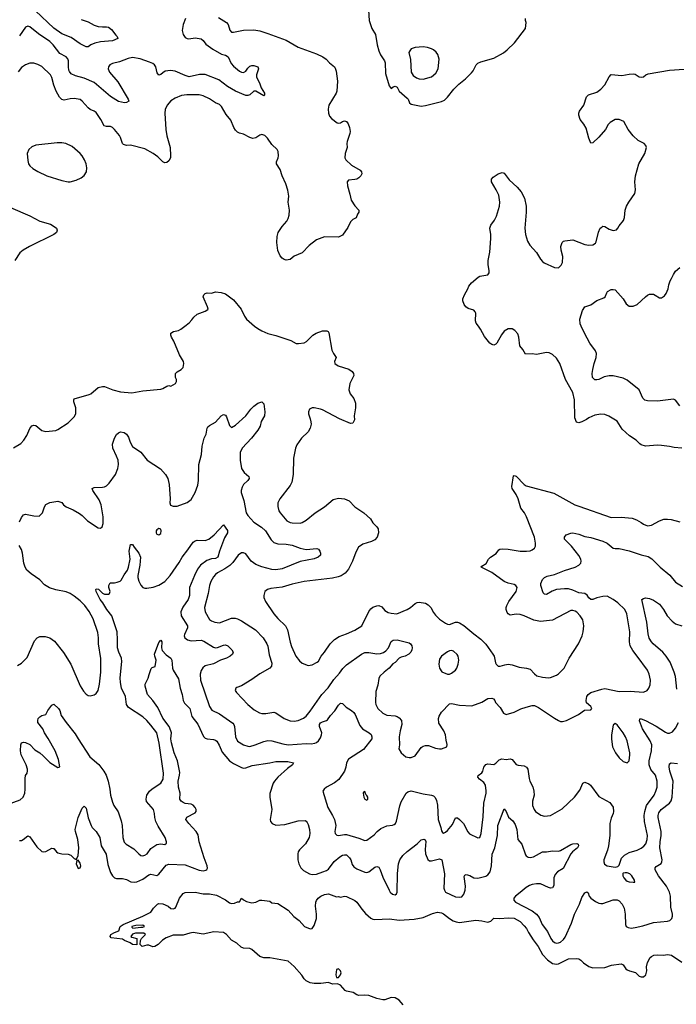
# Model space of a CAD drawing. Header units: inches. Extents: x 1771504 to 1971212, y 471788 to 643615.
# Tile 313 of 587: x 1851791 to 1858296, y 553278 to 563038. Entities that reach past the tile are written whole.
import ezdxf

# ---------------------------------------------------------------- set-up
doc = ezdxf.new("R2010")
doc.units = ezdxf.units.IN
doc.header["$MEASUREMENT"] = 0
doc.layers.add('B8555', color=7, linetype='Continuous')
doc.layers.add('B8556', color=7, linetype='Continuous')

msp = doc.modelspace()

# ---------------------------------------------------------------- linework, layer by layer
at = {"layer": 'B8555', "color": 5}
for points, elevation in [([(1851730, 558793.4), (1851803, 558837), (1851831.3, 558868.7), (1851863.3, 558916.7), (1851890, 558986), (1851910, 559010.8), (1851930, 559018.8), (1851950, 559014.8), (1852010, 558967.3), (1852050, 558957.3), (1852082, 558958), (1852150, 558966), (1852170, 558974.8), (1852270, 559042.8), (1852334.2, 559105.8), (1852346.6, 559133.4), (1852347.3, 559190), (1852327.3, 559250), (1852326, 559270), (1852330, 559278), (1852478, 559322), (1852494.5, 559330), (1852570, 559391.8), (1852610, 559402), (1852630, 559400.3), (1852714.8, 559370), (1852790, 559350.3), (1852901.2, 559338.8), (1853010, 559360.4), (1853190, 559375.5), (1853210, 559380.5), (1853250, 559404), (1853270, 559410.7), (1853290, 559406.8), (1853335.3, 559430), (1853344, 559450), (1853345.2, 559470), (1853336, 559490), (1853336, 559530), (1853351.7, 559548.3), (1853389.5, 559570.5), (1853409, 559590), (1853417.2, 559630), (1853412.7, 559650), (1853375.1, 559715.1), (1853319.5, 559850), (1853296, 559890), (1853289.2, 559910), (1853289, 559930), (1853314.2, 559945.8), (1853363.3, 559956.7), (1853389, 559970), (1853427, 560000)], 480), ([(1854118.9, 560000), (1854150, 559976.3), (1854190, 559953), (1854248.4, 559928.4), (1854330, 559908.2), (1854478.3, 559858.3), (1854530, 559828.4), (1854553.4, 559826.6), (1854610, 559834.4), (1854631.1, 559848.9), (1854696.2, 559910), (1854729.5, 559930), (1854790, 559952.9), (1854834.7, 559954.7), (1854846.4, 559946.4), (1854852.8, 559932.8), (1854883.4, 559763.4), (1854899.3, 559730), (1854926.8, 559690), (1854910.7, 559650), (1854913.4, 559630), (1854946.5, 559606.5), (1855052.6, 559572.6), (1855084.9, 559550), (1855099.1, 559530), (1855102, 559510), (1855060.4, 559430), (1855050.4, 559370), (1855065.5, 559330), (1855101.6, 559281.6), (1855116.4, 559236.4), (1855117.3, 559190), (1855105.7, 559110), (1855108.2, 559070), (1855099.3, 559050), (1855090, 559039.5), (1855070, 559036.2), (1854959.8, 559079.8), (1854790, 559169.3), (1854770, 559176), (1854710, 559189), (1854690, 559189), (1854663.5, 559176.5), (1854651, 559150), (1854651, 559130), (1854670, 559082), (1854676.3, 559050), (1854678, 559030), (1854670.5, 558990), (1854648.4, 558951.6), (1854582.8, 558890), (1854535.9, 558824.1), (1854524, 558790), (1854504.9, 558690), (1854499.3, 558530), (1854486.2, 558453.8), (1854470, 558419), (1854367.3, 558290), (1854347.7, 558250), (1854347.9, 558212.1), (1854359.3, 558170), (1854370.4, 558150), (1854439.1, 558070), (1854470, 558054.4), (1854490, 558050.4), (1854570, 558048.5), (1854590, 558053), (1854630, 558075.5), (1854719.3, 558150), (1854810, 558210.5), (1854897.5, 558282.5), (1854950, 558296.5), (1855010, 558289.1), (1855056.4, 558270), (1855110.4, 558210), (1855199.5, 558150), (1855268.2, 558090), (1855290.5, 558050), (1855330, 558010.5), (1855343.7, 557990), (1855345.7, 557950), (1855332.3, 557907.7), (1855310, 557882.4), (1855275.8, 557864.2), (1855190, 557840.5), (1855149.2, 557810.8), (1855120.7, 557760.7), (1855087.2, 557670), (1855049.2, 557590.8), (1855016.4, 557550), (1854975.1, 557524.9), (1854946.1, 557513.9), (1854890, 557502.7), (1854610, 557467.4), (1854490, 557440.9), (1854390, 557412), (1854280.3, 557399.7), (1854244.7, 557390), (1854221, 557370), (1854210.7, 557330), (1854210.7, 557310), (1854224.9, 557270), (1854309.3, 557149.3), (1854350, 557101.3), (1854424.9, 557030), (1854442.8, 556990), (1854469.2, 556869.2), (1854483.8, 556823.8), (1854528.5, 556730), (1854562, 556682), (1854590, 556658), (1854650, 556636.3), (1854690, 556642), (1854737.2, 556670), (1854750, 556680.7), (1854776.9, 556730), (1854811.6, 556768.4), (1854867.4, 556852.6), (1854910, 556894.9), (1854957.6, 556922.4), (1855030, 556948.9), (1855110, 556985.7), (1855181.6, 557030), (1855249.7, 557170), (1855270, 557197), (1855290, 557214.3), (1855330, 557229), (1855350.2, 557230.2), (1855377.6, 557217.6), (1855410, 557183), (1855442.3, 557162.3), (1855470, 557154.4), (1855526, 557150), (1855629.3, 557190), (1855662, 557210), (1855710, 557250.4), (1855730, 557261.3), (1855750, 557264.9), (1855810, 557254), (1855838.2, 557238.2), (1855866, 557210), (1855890, 557162.8), (1855910, 557136.3), (1855950, 557095.5), (1856010, 557057.3), (1856030, 557046.8), (1856050, 557042.8), (1856110, 557064.9), (1856130, 557064.9), (1856150, 557058), (1856190, 557032.4), (1856289.1, 556949.1), (1856358.8, 556898.8), (1856410, 556846.4), (1856479.5, 556750), (1856490.3, 556730), (1856503.8, 556663.8), (1856510.6, 556650), (1856530, 556630.6), (1856550, 556628.2), (1856596.6, 556643.4), (1856631.9, 556648.1), (1856670, 556642.4), (1856738.3, 556618.3), (1856811.3, 556610), (1856850, 556598.4), (1856892.3, 556552.3), (1856914.7, 556534.7), (1856970, 556520.3), (1857030, 556513.4), (1857050, 556515.8), (1857110, 556540.5), (1857130, 556553.4), (1857184.5, 556610), (1857235.6, 556710), (1857327, 556850), (1857363.7, 556930), (1857374.5, 556970), (1857380.7, 557030), (1857370, 557088.7), (1857343.7, 557130), (1857310, 557166.6), (1857295.6, 557175.6), (1857270, 557182.9), (1857250, 557181.6), (1857070, 557085.4), (1856950, 557073.3), (1856884, 557084), (1856790, 557127.4), (1856750, 557140.4), (1856710, 557143.5), (1856650, 557135.6), (1856630, 557147), (1856621.3, 557161.3), (1856611.2, 557190), (1856611.1, 557210), (1856616.9, 557230), (1856638.3, 557270), (1856709.6, 557370), (1856720.7, 557410), (1856706.6, 557430), (1856690, 557438.9), (1856630, 557450.9), (1856590, 557467.7), (1856470, 557558.3), (1856362, 557610), (1856370, 557620.7), (1856412.1, 557647.9), (1856435.6, 557690), (1856456.9, 557710), (1856512.1, 557747.9), (1856538, 557782), (1856549.6, 557790.4), (1856570, 557794), (1856630, 557790.3), (1856749.7, 557770.3), (1856811.3, 557768.7), (1856847.2, 557772.8), (1856870, 557782.8), (1856890, 557801), (1856900.1, 557819.9), (1856902.9, 557850), (1856891, 557910), (1856812.5, 558110), (1856791.8, 558150), (1856755.9, 558195.9), (1856729, 558290), (1856709.8, 558330), (1856671.9, 558390), (1856667.4, 558410), (1856685.1, 558514.9), (1856690, 558519.1), (1856710, 558514), (1856788.4, 558430), (1856810, 558416.5), (1857084.4, 558344.4), (1857290, 558230.3), (1857330, 558215.3), (1857650, 558102.6), (1857750, 558105.3), (1857857.6, 558097.6), (1857900.9, 558080.9), (1857950, 558054), (1857970, 558037.3), (1858010, 558022), (1858050, 558027.7), (1858129.6, 558070.4), (1858173.8, 558086.2), (1858210, 558088.2), (1858244.1, 558084.1), (1858330, 558059.1)], 480), ([(1858350, 558791.6), (1858275.8, 558795.8), (1858230, 558807.3), (1858150, 558818), (1858110, 558820.9), (1857990.5, 558809.5), (1857950, 558823.7), (1857933.8, 558833.8), (1857897.2, 558870), (1857833.8, 558913.8), (1857759.1, 558979.1), (1857710, 559057), (1857627.5, 559107.5), (1857590, 559123.7), (1857550, 559127.3), (1857490, 559117.6), (1857430, 559091.6), (1857406.3, 559073.7), (1857361, 559050), (1857330, 559040.5), (1857307, 559047), (1857289.7, 559090), (1857288.3, 559270), (1857270, 559344), (1857197.6, 559470), (1857143.7, 559630), (1857110, 559681.2), (1857070, 559719.3), (1857035.3, 559735.3), (1857010, 559738.4), (1856910, 559720.5), (1856870, 559725.7), (1856802.7, 559722.7), (1856774.5, 559770), (1856745.6, 559805.6), (1856737, 559890), (1856725.4, 559925.4), (1856697.7, 559957.7), (1856670, 559973.3), (1856630, 559972.8), (1856590, 559949.6), (1856564.8, 559915.2), (1856519.5, 559830), (1856510, 559820.5), (1856490, 559812.6), (1856470, 559818), (1856450, 559831.1), (1856397, 559897), (1856356.9, 559970), (1856335.8, 560000)], 480), ([(1858330, 559211.8), (1858290, 559267.8), (1858270, 559274.7), (1858110, 559255), (1858010, 559259.7), (1857985.9, 559265.9), (1857965.9, 559285.9), (1857927.6, 559370), (1857810, 559465.1), (1857770, 559483.5), (1857670, 559506.2), (1857630, 559507), (1857582.2, 559497.8), (1857530, 559471.8), (1857510, 559467), (1857489.6, 559469.6), (1857467.8, 559490), (1857464, 559530), (1857469.7, 559569.7), (1857482.4, 559630), (1857502.4, 559690), (1857504.5, 559730), (1857495.4, 559755.4), (1857439.8, 559830), (1857386, 559930), (1857354.7, 560000)], 460), ([(1851790, 558059.1), (1851810, 558102.8), (1851830, 558130.6), (1851850, 558138), (1851930, 558119.3), (1851983.1, 558116.9), (1852015.3, 558150), (1852036, 558210), (1852050, 558230.8), (1852090, 558251), (1852170, 558266), (1852210, 558252), (1852224.7, 558230), (1852250.8, 558210), (1852319.3, 558179.3), (1852383.5, 558143.5), (1852410, 558123.1), (1852461.7, 558070), (1852570, 557999.6), (1852590, 557997.4), (1852609.6, 558010), (1852617.2, 558042.8), (1852617.3, 558110), (1852599.7, 558230), (1852577.7, 558277.7), (1852515.3, 558370), (1852508, 558390), (1852530, 558401), (1852610, 558404), (1852630, 558407.3), (1852650, 558417.3), (1852677.1, 558442.9), (1852739.7, 558530), (1852764.7, 558590), (1852771.1, 558630), (1852765.1, 558670), (1852751.1, 558710), (1852712.6, 558790), (1852709.7, 558830), (1852730, 558890.8), (1852750, 558926.8), (1852770, 558942.8), (1852790, 558951), (1852827.1, 558947.1), (1852850, 558931), (1852870, 558901), (1852884.9, 558850), (1852907.9, 558807.9), (1852990.2, 558750.2), (1853054.9, 558670), (1853186.1, 558586.1), (1853235.3, 558530), (1853257.4, 558490), (1853273.1, 558430), (1853283, 558290), (1853277.3, 558250), (1853284.9, 558224.9), (1853310, 558214.8), (1853350, 558216.3), (1853450, 558250.6), (1853490, 558280.7), (1853529.6, 558350), (1853556.1, 558423.9), (1853563, 558470), (1853567.1, 558630), (1853593.4, 558726.6), (1853597.6, 558810), (1853619.6, 558890), (1853639.7, 558930), (1853648.2, 558990), (1853656.5, 559003.5), (1853670, 559016.9), (1853731.2, 559048.8), (1853787.5, 559112.5), (1853810, 559124.7), (1853830, 559118), (1853841.4, 559101.4), (1853870, 559014), (1853890, 558994), (1853930, 559018), (1854030, 559110.7), (1854081.4, 559178.6), (1854110, 559207.7), (1854150, 559237.3), (1854190, 559251.3), (1854210.4, 559230.4), (1854221.3, 559150), (1854217, 559110), (1854184.8, 559055.2), (1854172.9, 559010), (1854151.8, 558970), (1854086.3, 558890), (1853995.3, 558790), (1853973.7, 558746.3), (1853974, 558670), (1853989, 558590), (1854014, 558550), (1854061.6, 558510), (1854064.4, 558490), (1854052, 558470), (1854010, 558429.6), (1853995.5, 558404.5), (1853985.8, 558370), (1853986.7, 558350), (1854012.1, 558272.1), (1854036.1, 558150), (1854050, 558123.1), (1854110, 558055.6), (1854186.6, 558006.6), (1854226.3, 557970), (1854281.4, 557881.4), (1854310, 557854.3), (1854350, 557841.2), (1854430, 557839.3), (1854490, 557830.2), (1854570, 557798.3), (1854630, 557785.7), (1854735.9, 557795.9), (1854751.3, 557790), (1854764.7, 557770), (1854771.3, 557750), (1854771.3, 557730), (1854746.8, 557710), (1854710, 557693.3), (1854570, 557666.8), (1854390, 557594.8), (1854330, 557583.7), (1854290, 557589), (1854190, 557613.5), (1854130, 557636.5), (1854085.3, 557670), (1854030, 557742), (1854010, 557753.7), (1853990, 557754), (1853957, 557730), (1853902.5, 557657.5), (1853871.8, 557628.2), (1853824, 557596), (1853750, 557555.6), (1853730, 557538.9), (1853710, 557515.6), (1853685.5, 557470), (1853672.6, 557430), (1853658, 557350), (1853622.8, 557210), (1853630, 557167.3), (1853671.2, 557091.2), (1853690, 557077.4), (1853724.2, 557064.2), (1853770, 557058.6), (1853890, 557104.7), (1853925.7, 557105.7), (1853950, 557099.6), (1853990, 557079.5), (1854128.4, 556990), (1854203.7, 556910), (1854240.9, 556850), (1854248.2, 556828.2), (1854261.2, 556741.2), (1854290, 556658), (1854287, 556630), (1854270, 556609.7), (1854170, 556555.1), (1854090, 556496.4), (1853990, 556436.3), (1853943.4, 556416.6), (1853933.4, 556410), (1853926.7, 556390), (1853938, 556370), (1854050, 556250.4), (1854115.3, 556195.3), (1854166.3, 556166.3), (1854190, 556161.3), (1854230, 556162), (1854310, 556174), (1854330, 556166), (1854410, 556110.4), (1854471.5, 556088.5), (1854510, 556085.3), (1854550, 556090.3), (1854604.4, 556115.6), (1854630, 556134.4), (1854670, 556182), (1854784.7, 556350), (1854845.8, 556414.2), (1854904, 556496), (1854960.7, 556559.3), (1854992.8, 556607.2), (1855030, 556642.6), (1855178.7, 556750), (1855210, 556764.5), (1855250, 556766), (1855330, 556751.1), (1855364.7, 556755.3), (1855393.9, 556766.1), (1855418.4, 556781.6), (1855446, 556810), (1855470, 556874.8), (1855490, 556887.7), (1855529.6, 556890.4), (1855650, 556860.7), (1855662.8, 556850), (1855674.8, 556830), (1855678.8, 556810), (1855676.3, 556790), (1855667.7, 556770), (1855647.7, 556750), (1855610.7, 556730), (1855570, 556718.9), (1855550, 556708), (1855510, 556665.4), (1855487.9, 556652.1), (1855451.8, 556610), (1855401.1, 556570), (1855360.3, 556530), (1855350, 556509), (1855338.3, 556441.7), (1855320.9, 556379.1), (1855317, 556270), (1855319.5, 556250), (1855340.3, 556210), (1855390, 556162.8), (1855430, 556145), (1855510, 556138), (1855530, 556131.5), (1855550, 556117.6), (1855572.2, 556090), (1855578.7, 556050), (1855561.1, 555990), (1855550.4, 555930), (1855554.4, 555850), (1855548.4, 555810), (1855570, 555770.7), (1855618, 555730), (1855650, 555723), (1855670, 555723.8), (1855710, 555740.5), (1855770, 555822.4), (1855790, 555837.6), (1855810, 555844.9), (1855842, 555842), (1855910, 555817.3), (1855950, 555810.6), (1855970.9, 555810.9), (1856022, 555830), (1856026.3, 555853.7), (1856015.1, 555895.1), (1856009.7, 555950), (1855992.2, 555990), (1855944.4, 556064.4), (1855939.7, 556110), (1855946.1, 556133.9), (1855970, 556174.4), (1856050, 556256.5), (1856070, 556259.7), (1856150, 556243.5), (1856270, 556236.5), (1856370, 556272), (1856430, 556310.3), (1856470, 556312.4), (1856485.5, 556305.5), (1856498.8, 556290), (1856506, 556270), (1856550, 556220.7), (1856583.1, 556163.1), (1856610, 556150.6), (1856690, 556174), (1856754.5, 556205.5), (1856810, 556224.9), (1856870, 556240.4), (1856890, 556239.3), (1856930, 556221.3), (1857090, 556113), (1857130, 556090.5), (1857150, 556082), (1857170, 556080.5), (1857210, 556090.4), (1857327.9, 556152.1), (1857387.8, 556192.2), (1857450, 556198), (1857459, 556210), (1857449.2, 556230), (1857407.2, 556267.2), (1857403.1, 556290), (1857410, 556330.6), (1857423.6, 556350), (1857450, 556367), (1857558, 556402), (1857590, 556407.2), (1857730, 556379.6), (1857840.5, 556380.5), (1857970, 556372.7), (1858009, 556390), (1858023.7, 556410), (1858035.9, 556444.1), (1858040.7, 556490), (1858027.6, 556550), (1858009.6, 556590), (1857909.6, 556730), (1857865, 556785), (1857839.7, 556830), (1857833.5, 556870), (1857836.4, 556970), (1857806.6, 557150), (1857787.3, 557190), (1857718, 557258), (1857671.8, 557291.8), (1857610, 557322.6), (1857570, 557321.7), (1857510, 557306.2), (1857470, 557289.8), (1857450, 557289.8), (1857430, 557308.3), (1857413.7, 557333.7), (1857390, 557349.8), (1857330, 557355.9), (1857270, 557382.9), (1857230, 557395.4), (1857190, 557397), (1857110, 557389.8), (1857066.6, 557373.4), (1857010, 557340.7), (1856990, 557342.7), (1856976.2, 557356.2), (1856953.3, 557430), (1856955.1, 557450), (1856969.5, 557490), (1856989.2, 557510), (1857017, 557523), (1857090, 557537.3), (1857190, 557576.9), (1857296, 557610), (1857330.8, 557629.2), (1857349.7, 557650.3), (1857354, 557670), (1857350.9, 557690), (1857330, 557726), (1857258.7, 557818.7), (1857188.5, 557890), (1857189, 557910), (1857206.8, 557930), (1857250, 557949), (1857270, 557950.3), (1857330, 557939.6), (1857390, 557915.8), (1857450, 557905.3), (1857570, 557868.7), (1857610, 557848.4), (1857670, 557800.5), (1857690, 557795.5), (1857730, 557795.8), (1857830, 557774), (1857950, 557732.9), (1858017.8, 557717.8), (1858054.5, 557694.5), (1858137.6, 557610), (1858233.1, 557533.1), (1858290, 557463.8), (1858359.2, 557419.2)], 460), ([(1851670, 555257.2), (1851796.8, 555303.2), (1851824.4, 555330), (1851840.3, 555370), (1851846.4, 555410), (1851844.2, 555515.8), (1851850, 555544.7), (1851864, 555570), (1851869.1, 555590.9), (1851869.2, 555610), (1851855.1, 555650), (1851804.5, 555750), (1851799.3, 555790), (1851800.9, 555850), (1851809.6, 555870.4), (1851830, 555874.9), (1851850, 555872.4), (1851890, 555852.2), (1851941.8, 555801.8), (1851990.2, 555770.2), (1852022.2, 555742.2), (1852090, 555675.5), (1852170, 555624.7), (1852188, 555632), (1852174.2, 555705.8), (1852142.9, 555790), (1852073.8, 555913.8), (1852036.9, 555970), (1852020.7, 556010), (1851972, 556070), (1851969.6, 556090), (1851975.1, 556110), (1851990, 556127.3), (1852010, 556139.1), (1852050, 556151.3), (1852069.5, 556190), (1852110, 556244.7), (1852130, 556254), (1852174.9, 556210), (1852188.2, 556190), (1852202, 556142), (1852250.3, 556070), (1852340.4, 555960.4), (1852370, 555908), (1852486.7, 555730), (1852574.6, 555654.6), (1852624.6, 555590), (1852648.5, 555548.5), (1852669.1, 555490), (1852685.2, 555410), (1852691.6, 555350), (1852710, 555281), (1852724.9, 555250), (1852766.7, 555186.7), (1852796.9, 555096.9), (1852804.7, 555050), (1852811.4, 554931.4), (1852825.8, 554885.8), (1852844.8, 554864.8), (1852920.4, 554820.4), (1852970, 554768.5), (1852990, 554753.7), (1853010, 554750.3), (1853030, 554754.6), (1853052.8, 554770), (1853090, 554823.1), (1853150, 554860.3), (1853190, 554867), (1853230, 554862.8), (1853244, 554876), (1853245.2, 554890), (1853232.7, 554930), (1853162.2, 555042.2), (1853138.9, 555090), (1853128.3, 555130), (1853127.6, 555170), (1853116.2, 555210), (1853048.3, 555288.3), (1853042.9, 555310), (1853051.8, 555350), (1853077.6, 555390), (1853104.9, 555415.1), (1853189.4, 555470), (1853212.6, 555510), (1853214.7, 555570), (1853172.1, 555867.9), (1853148.2, 555970), (1853090, 556046), (1853051.1, 556090), (1853010, 556127.1), (1852870, 556219.6), (1852849.8, 556249.8), (1852840.3, 556330), (1852798.4, 556410), (1852788.6, 556468.6), (1852786.1, 556513.8), (1852803.6, 556676.4), (1852798.9, 556710), (1852771.6, 556770), (1852758.9, 556810), (1852760.3, 556890), (1852755.8, 556970), (1852750.6, 556990), (1852702.9, 557130), (1852655, 557190), (1852615.9, 557255.9), (1852589.8, 557290), (1852548, 557370), (1852545.2, 557390), (1852550, 557394.8), (1852572.4, 557392.4), (1852610, 557354), (1852630, 557342.4), (1852670, 557342), (1852681.2, 557350), (1852686, 557370), (1852674.5, 557410), (1852674.5, 557430), (1852685.8, 557454.2), (1852730, 557456.5), (1852756.6, 557463.4), (1852786.3, 557473.7), (1852796.6, 557483.4), (1852825.1, 557534.9), (1852858.6, 557581.4), (1852869.8, 557610), (1852885, 557690), (1852874, 557770), (1852890, 557836), (1852910, 557836), (1852924, 557810), (1852970.4, 557750), (1852986.4, 557710), (1852980.9, 557630), (1852960.3, 557530), (1852960.3, 557510), (1852970, 557470.7), (1852990, 557433), (1853010.8, 557410), (1853030, 557401.3), (1853050, 557401.3), (1853114, 557414), (1853170, 557434), (1853228, 557470), (1853282, 557530), (1853370, 557657.6), (1853399.2, 557710), (1853457.7, 557782.3), (1853510, 557858.7), (1853528, 557872), (1853550, 557879), (1853630, 557875.3), (1853666, 557890), (1853717, 557930), (1853810, 558031.3), (1853850, 557974.8), (1853850.3, 557950), (1853819.5, 557900.5), (1853769.3, 557770.7), (1853754.7, 557710), (1853730, 557695.6), (1853690, 557694.2), (1853643.7, 557676.3), (1853582.2, 557630), (1853552, 557590), (1853521.5, 557530), (1853472.8, 557410), (1853471.8, 557330), (1853461.4, 557290), (1853406.2, 557213.8), (1853387.6, 557167.6), (1853390.3, 557130), (1853453.1, 557030), (1853454.6, 557010), (1853423.4, 556943.4), (1853422, 556930), (1853428.5, 556910), (1853439.4, 556899.4), (1853454, 556890), (1853490, 556881.8), (1853590, 556887.9), (1853616.7, 556876.7), (1853710, 556818.9), (1853730, 556811.7), (1853750, 556814.3), (1853810, 556837.6), (1853830, 556840.5), (1853853.4, 556830), (1853893.4, 556790), (1853906, 556770), (1853898, 556750), (1853874.8, 556730), (1853838.8, 556710), (1853781, 556690), (1853710, 556652.8), (1853627.1, 556632.9), (1853605.2, 556614.8), (1853590, 556586), (1853578.5, 556550), (1853582.8, 556490), (1853670, 556230.7), (1853694.4, 556194.4), (1853770, 556156.5), (1853903.4, 556063.4), (1853913.2, 556050), (1853918.4, 556030), (1853927.7, 555927.7), (1853950, 555887.2), (1854007.3, 555850), (1854050, 555836.5), (1854070, 555834.9), (1854125.2, 555850), (1854210, 555883.5), (1854250, 555891.2), (1854288.4, 555888.4), (1854398.2, 555858.2), (1854450, 555850.3), (1854630, 555863.2), (1854679.3, 555860.7), (1854713.6, 555866.4), (1854730, 555873.1), (1854751.1, 555890), (1854770, 555919.3), (1854781.8, 555950), (1854784.1, 555970), (1854760.7, 556030), (1854760.3, 556050), (1854770, 556067), (1854790, 556078.8), (1854829.8, 556090.2), (1854841.2, 556098.8), (1854870, 556139.5), (1854914.4, 556185.6), (1854950, 556242.4), (1854970, 556263), (1854990, 556260.7), (1855024.8, 556224.8), (1855079.1, 556190), (1855101.6, 556170), (1855115.3, 556150), (1855160.7, 556040.7), (1855187.9, 556007.9), (1855254.8, 555970), (1855273.7, 555953.7), (1855280.5, 555930), (1855278.4, 555910), (1855197.5, 555802.5), (1855050, 555709.4), (1855029.1, 555670.9), (1855023.2, 555630), (1855010.2, 555590), (1854953, 555507), (1854910, 555474.5), (1854830.6, 555430), (1854806.8, 555410), (1854795.5, 555390), (1854845.2, 555230), (1854891.7, 555150), (1854908.8, 555110), (1854923.8, 555050), (1854913, 554990), (1854918, 554970), (1854933, 554953), (1854950.5, 554950.5), (1855010, 554960.3), (1855030, 554959.5), (1855150, 554926.3), (1855210, 554902.4), (1855230, 554904.4), (1855302.8, 554957.2), (1855331.8, 554990), (1855370, 555019.5), (1855430, 555048.4), (1855486, 555054), (1855500.2, 555059.8), (1855513.2, 555070), (1855525.4, 555094.6), (1855556.1, 555243.9), (1855570, 555286), (1855619.5, 555370), (1855637, 555383), (1855670, 555392.8), (1855790, 555362.8), (1855872.1, 555352.1), (1855890, 555345.5), (1855906.6, 555326.6), (1855919.7, 555299.7), (1855930.2, 555250.2), (1855936.5, 555110), (1855963.6, 555030), (1855970, 554996), (1855981.1, 554981.1), (1855990, 554975.5), (1856010, 554983.7), (1856030, 555001.3), (1856078.4, 555061.6), (1856110, 555126.8), (1856130, 555125.5), (1856150, 555110.4), (1856187.4, 555070), (1856230, 554986), (1856246.4, 554966.4), (1856330, 554927.3), (1856349.3, 554930.7), (1856362, 554970), (1856384, 555136), (1856387.9, 555272.1), (1856411.3, 555370), (1856413, 555393), (1856406.2, 555450), (1856390, 555475.1), (1856346.3, 555510), (1856329.5, 555530), (1856333.8, 555546.2), (1856370, 555572.7), (1856380.4, 555590), (1856391, 555629), (1856410, 555654.8), (1856430, 555660.7), (1856490, 555654.8), (1856510, 555668), (1856540.4, 555699.6), (1856567.9, 555712.1), (1856610, 555705.3), (1856650, 555710.4), (1856670, 555704), (1856710, 555654), (1856730, 555647.7), (1856790, 555642), (1856810.7, 555630), (1856825.5, 555610), (1856837.1, 555517.1), (1856844.9, 555490), (1856874.8, 555434.8), (1856885.5, 555390), (1856887.2, 555350), (1856870.3, 555290), (1856870.3, 555250), (1856887, 555210), (1856902.4, 555190), (1856952.7, 555152.7), (1856990, 555141.7), (1857050, 555147.8), (1857165.3, 555214.7), (1857288.2, 555330), (1857340, 555400), (1857370, 555470.8), (1857390, 555479.3), (1857430, 555464.4), (1857448, 555450), (1857530, 555337.3), (1857639.1, 555279.1), (1857670.4, 555230.4), (1857673.4, 555190), (1857670.5, 555170), (1857650, 555122), (1857637, 555070), (1857636.5, 554950), (1857625.3, 554850), (1857614.1, 554805.9), (1857579.5, 554710), (1857578.7, 554690), (1857585.4, 554665.4), (1857611, 554650), (1857690, 554636.4), (1857717.2, 554642.8), (1857730, 554658), (1857753.7, 554726.3), (1857782.2, 554757.8), (1857830, 554783.6), (1857910, 554806.3), (1857950, 554825.3), (1857974.9, 554845.1), (1857993.5, 554870), (1858007.2, 554910), (1858011.4, 554950), (1857982.6, 555090), (1857978.7, 555150), (1857983.6, 555190), (1858002, 555250), (1858075.9, 555350), (1858095, 555390), (1858106.2, 555430), (1858106.3, 555490), (1858090, 555549.5), (1858044.3, 555604.3), (1858028.1, 555650), (1858028.7, 555690), (1858050.5, 555790), (1858055.6, 555850), (1858038.8, 555890), (1857960.3, 556010), (1857932.7, 556087.3), (1857934, 556106), (1857950, 556108), (1857990, 556090.3), (1858095.4, 556035.4), (1858190, 555975.3), (1858210, 555967), (1858230, 555966.7), (1858260.1, 555979.9), (1858290, 556015.5), (1858317.7, 556070)], 440), ([(1851770, 556637.3), (1851810, 556660.7), (1851864.9, 556715.1), (1851938.6, 556881.4), (1851962.7, 556910), (1851990, 556923.8), (1852042.3, 556922.3), (1852090, 556911.8), (1852135.9, 556875.9), (1852225.7, 556765.7), (1852298.3, 556650), (1852390, 556434.8), (1852422.9, 556382.9), (1852450, 556350.7), (1852470, 556340.4), (1852490, 556335.8), (1852530, 556344.4), (1852550, 556358), (1852569.6, 556390), (1852580.5, 556450), (1852594.3, 556570), (1852593.6, 556706.4), (1852570.9, 556850), (1852571.8, 556911.8), (1852564.7, 556964.7), (1852519.1, 557099.1), (1852477.7, 557170), (1852435.1, 557230), (1852390, 557276.4), (1852330, 557323.5), (1852290, 557349.7), (1852250, 557368), (1852150, 557385.1), (1852085.6, 557405.6), (1852037, 557437), (1851990, 557484.2), (1851904.1, 557544.1), (1851862.7, 557582.7), (1851845.1, 557610), (1851830.8, 557650), (1851819.1, 557750), (1851810, 557785.2), (1851784.9, 557824.9)], 460), ([(1858300.4, 556400.4), (1858287, 556527), (1858275.4, 556570), (1858235, 556670), (1858197.4, 556730), (1858161.5, 556770), (1858068.7, 556850), (1858050.8, 556870), (1858028.4, 556908.4), (1858017.3, 556950), (1858004.6, 557064.6), (1857955.3, 557290), (1857970, 557301), (1857990, 557306), (1858030, 557301), (1858070, 557282.8), (1858130, 557243), (1858170, 557190.4), (1858204.9, 557130), (1858255.8, 557075.8), (1858290, 557048.8), (1858350, 557028.7)], 440), ([(1851790, 554900.5), (1851810, 554901.6), (1851825.2, 554910), (1851870, 554948), (1851890, 554939.3), (1851960, 554840), (1852010, 554793.4), (1852030, 554788.4), (1852050, 554793), (1852110, 554826), (1852123.4, 554823.4), (1852130, 554820.7), (1852154, 554790), (1852170, 554779.3), (1852210, 554770.5), (1852270, 554767.3), (1852296.3, 554756.3), (1852330, 554722), (1852350, 554714), (1852358, 554722), (1852370, 554754), (1852377, 554830), (1852367.8, 554910), (1852342.6, 554990), (1852341, 555010), (1852369.7, 555130), (1852410, 555222.8), (1852430, 555240.7), (1852450, 555221), (1852470, 555126), (1852499.3, 555050), (1852510, 555030.8), (1852550, 554990.7), (1852584.9, 554930), (1852598.9, 554850), (1852646.4, 554766.4), (1852664.4, 554664.5), (1852690, 554584), (1852710.2, 554550.2), (1852730, 554532.7), (1852750, 554523.7), (1852810, 554524.9), (1852850, 554513.4), (1852891.1, 554491.1), (1852927.1, 554487.1), (1852950, 554491.7), (1853010, 554517.3), (1853070, 554561.6), (1853090, 554568.3), (1853150, 554556.2), (1853170, 554569.3), (1853243.8, 554656.2), (1853270, 554667.9), (1853430, 554662), (1853570, 554606.7), (1853610, 554601.3), (1853633.9, 554606.1), (1853645.5, 554614.5), (1853651.6, 554628.4), (1853648.7, 554650), (1853617, 554730), (1853570.6, 554890), (1853557.6, 554957.6), (1853540.3, 554990), (1853466.6, 555070), (1853438, 555110), (1853446.5, 555133.5), (1853530, 555176.4), (1853539.7, 555190), (1853538, 555210), (1853529.7, 555230), (1853510, 555252), (1853490, 555260.4), (1853430, 555269.8), (1853410, 555277.7), (1853389.7, 555290), (1853378.3, 555310), (1853382.4, 555370), (1853364, 555430), (1853360.8, 555490), (1853374.7, 555550), (1853376.3, 555576.3), (1853355.8, 555690), (1853322, 555770), (1853294.9, 555870), (1853289.9, 555910), (1853294.4, 555970), (1853289.9, 555990), (1853270.4, 556030.4), (1853210, 556114.2), (1853159.3, 556219.3), (1853110.8, 556290.8), (1853056.2, 556350), (1853034.5, 556430), (1853034.5, 556450), (1853065.1, 556510), (1853073.3, 556546.7), (1853094.6, 556605.4), (1853104.7, 556615.3), (1853134, 556626), (1853142.7, 556690), (1853129.5, 556729.5), (1853127.6, 556750), (1853170, 556864.7), (1853190, 556886), (1853198, 556870), (1853197.4, 556810), (1853203.7, 556783.7), (1853241.7, 556741.7), (1853287.9, 556707.9), (1853299.5, 556690), (1853305.4, 556610), (1853311.1, 556590), (1853365, 556505), (1853381.3, 556410), (1853399.7, 556350), (1853411.3, 556290), (1853424.3, 556264.3), (1853476.9, 556210), (1853495.9, 556130), (1853555.4, 556055.4), (1853612.3, 555932.3), (1853630, 555916.5), (1853649.3, 555909.3), (1853710, 555903.1), (1853730, 555897.4), (1853745.6, 555885.6), (1853767.6, 555847.6), (1853797.8, 555777.8), (1853870, 555691.4), (1853910, 555664.7), (1853990, 555623.7), (1854010, 555618), (1854030, 555620.9), (1854095.6, 555644.4), (1854270, 555672.1), (1854330, 555686.2), (1854446, 555686), (1854502.8, 555670), (1854494.8, 555650), (1854443.2, 555616.8), (1854348.9, 555530), (1854314, 555490), (1854302.6, 555470), (1854269, 555369), (1854269, 555330), (1854290.2, 555210), (1854273.1, 555110), (1854277, 555090), (1854292.4, 555070), (1854330, 555053.4), (1854418.6, 555061.4), (1854550, 555096.9), (1854618.8, 555098.8), (1854630, 555094.8), (1854639.9, 555079.9), (1854650, 555061), (1854662.3, 555010), (1854665.7, 554970), (1854658.3, 554930), (1854621.1, 554870), (1854563.1, 554810), (1854550.3, 554790), (1854545.7, 554770), (1854547.1, 554710), (1854556.2, 554670), (1854576.5, 554630), (1854603.6, 554603.6), (1854663, 554570), (1854690, 554564.2), (1854730, 554569.1), (1854793.6, 554590), (1854830, 554604.4), (1854850, 554617.8), (1854907, 554693), (1854961.2, 554738.8), (1854990, 554755.4), (1855010, 554761.1), (1855030, 554758.2), (1855060.2, 554730), (1855071, 554710), (1855084.4, 554664.4), (1855100.4, 554640.4), (1855130, 554620.7), (1855210, 554589), (1855230, 554584.9), (1855250, 554590.3), (1855310, 554636.5), (1855330, 554645.3), (1855350, 554636.4), (1855364, 554610), (1855390, 554538), (1855450.3, 554410), (1855463.1, 554390), (1855484.4, 554370), (1855510, 554364.4), (1855525.9, 554374.1), (1855532.5, 554390), (1855533.2, 554573.2), (1855543.7, 554670), (1855558.8, 554710), (1855588.6, 554751.4), (1855630, 554792.8), (1855730, 554867.8), (1855770, 554908.8), (1855793.9, 554913.9), (1855807.1, 554907.1), (1855813.3, 554893.3), (1855807.5, 554812.5), (1855810.2, 554770.2), (1855833.6, 554713.6), (1855850, 554700.3), (1855870, 554699.6), (1855950, 554718.7), (1855973.4, 554710), (1855998.2, 554570), (1855993.8, 554430), (1855998.5, 554410), (1856010, 554390.3), (1856110, 554344.6), (1856150, 554338.4), (1856170, 554343.6), (1856191.7, 554368.3), (1856204.1, 554410), (1856206.4, 554450), (1856195.4, 554544.6), (1856200.9, 554559.1), (1856214.5, 554565.5), (1856250, 554553.1), (1856291.1, 554531.1), (1856330, 554528.4), (1856410, 554547.1), (1856430, 554561), (1856451.7, 554590), (1856467, 554650), (1856473.3, 554766.7), (1856497.3, 554830), (1856525.7, 554950), (1856528.9, 555051.1), (1856590, 555214.8), (1856610, 555188), (1856633.8, 555133.8), (1856676.5, 555096.5), (1856700, 555060), (1856716.6, 555010), (1856726, 554910), (1856766.3, 554866.3), (1856801.1, 554761.1), (1856808.6, 554748.6), (1856830, 554735.6), (1856850, 554731.5), (1856881.8, 554738.2), (1856970, 554788.2), (1857010, 554788), (1857070, 554799.5), (1857130, 554794.9), (1857150, 554802.2), (1857250, 554862), (1857270, 554869.2), (1857310, 554872.9), (1857324.4, 554864.4), (1857328.5, 554850), (1857318.3, 554830), (1857269.5, 554790.5), (1857251.2, 554770), (1857176.7, 554623.3), (1857118.4, 554590), (1857095.5, 554564.5), (1857083.5, 554530), (1857082.9, 554457.1), (1857070, 554432.3), (1857050, 554429.6), (1857030, 554436), (1856950, 554470.7), (1856910, 554472.7), (1856870, 554464.8), (1856843.6, 554456.4), (1856810, 554437.2), (1856750, 554384.5), (1856701.7, 554350), (1856685.3, 554330), (1856686.7, 554310), (1856703.6, 554290), (1856870, 554203.8), (1856912.1, 554172.1), (1856937.6, 554137.6), (1856966.3, 554070), (1857020.8, 554000.8), (1857052.8, 553930), (1857070, 553907.4), (1857090, 553890.9), (1857110, 553884.5), (1857130, 553886), (1857150, 553894.8), (1857179.3, 553920.7), (1857195.6, 553944.4), (1857258.7, 554081.3), (1857286.2, 554170), (1857337.7, 554270), (1857361.8, 554338.2), (1857390, 554382), (1857410, 554394), (1857422, 554382), (1857434, 554350), (1857450.4, 554330), (1857496.7, 554296.7), (1857530, 554280.3), (1857550, 554276), (1857570, 554278.3), (1857670, 554314.4), (1857710, 554314), (1857730, 554304.2), (1857759.6, 554270), (1857779.1, 554230), (1857790.2, 554170), (1857791.6, 554070), (1857799.5, 554050), (1857818, 554038), (1857850, 554033.8), (1857890, 554038.4), (1857964.8, 554055.2), (1858070, 554088.2), (1858210, 554103.1), (1858232.7, 554110), (1858251.1, 554128.9), (1858257.4, 554150), (1858257.2, 554170), (1858242.3, 554242.3), (1858238.6, 554350), (1858230.7, 554390), (1858200.7, 554450), (1858120.7, 554550), (1858087.6, 554610), (1858086.9, 554630), (1858097, 554643), (1858145.8, 554674.2), (1858153.5, 554690), (1858155.3, 554710), (1858134.6, 554830), (1858137.7, 554890), (1858147.6, 554950), (1858147, 554990), (1858116.8, 555130), (1858116.2, 555150), (1858123.7, 555176.3), (1858147.2, 555210), (1858230, 555272.9), (1858244.3, 555295.7), (1858256.2, 555330), (1858266.5, 555490), (1858232.7, 555590), (1858226.8, 555633.2), (1858230, 555661), (1858247.2, 555672.8), (1858310, 555666.4)], 420), ([(1855590, 553272.7), (1855550, 553318.7), (1855510, 553342), (1855470, 553345.6), (1855410, 553323.7), (1855390, 553323.7), (1855330, 553336), (1855250, 553365.2), (1855210, 553369.3), (1855150, 553366.6), (1855130, 553372.7), (1855093.4, 553393.4), (1855030, 553406.6), (1855015.5, 553415.5), (1854970, 553468.7), (1854940.4, 553480.4), (1854890, 553479), (1854850, 553494), (1854775.8, 553484.2), (1854710, 553485.3), (1854670, 553491.2), (1854629.6, 553510), (1854609.7, 553530), (1854587.2, 553567.2), (1854511.8, 553651.8), (1854450, 553706), (1854270, 553738.3), (1854210, 553738.9), (1854170, 553751.1), (1854090, 553821.2), (1854070, 553829.8), (1854010, 553834.5), (1853984.1, 553844.1), (1853943.7, 553883.7), (1853890, 553912.6), (1853840.5, 553970), (1853810, 553989.6), (1853715.1, 553995.1), (1853610, 553974), (1853510, 553989.7), (1853475.4, 553984.6), (1853410, 553961.7), (1853310, 553962.6), (1853243.4, 553936.6), (1853206.4, 553913.6), (1853162, 553870), (1853130, 553849.7), (1853110, 553848), (1853070, 553864), (1853050, 553864), (1853006, 553850), (1852986, 553870), (1852988.4, 553911.6), (1852998, 553930), (1853038, 553970), (1853022, 553982), (1852938.5, 553981.5), (1852908, 553972), (1852892, 553950), (1852902.8, 553942.8), (1852952, 553930), (1852951.3, 553868.7), (1852910, 553869.3), (1852886.3, 553886.3), (1852828, 553910), (1852810, 553922), (1852696.4, 553936.4), (1852688.7, 553948.7), (1852694, 553970), (1852728.7, 553990), (1852773.6, 554006.4), (1852786, 554050), (1852815.3, 554070), (1853009.5, 554150.5), (1853088.9, 554191.1), (1853115.3, 554230), (1853155.3, 554270), (1853170, 554277.3), (1853210, 554274.8), (1853262, 554250), (1853287.1, 554227.1), (1853310, 554224), (1853330, 554231), (1853338, 554242), (1853372.7, 554330), (1853410, 554376.3), (1853430, 554385.5), (1853530, 554390.4), (1853610, 554373.4), (1853670, 554372.7), (1853739.8, 554359.8), (1853830, 554312), (1853870, 554284.7), (1853890, 554278), (1853920.4, 554279.6), (1853950, 554292), (1853970, 554294), (1853990, 554330.8), (1854010, 554312), (1854036.9, 554296.9), (1854090, 554284.7), (1854130, 554290.8), (1854169.7, 554310.3), (1854190.4, 554310.4), (1854270, 554301), (1854290, 554284.7), (1854350, 554276), (1854450, 554211.3), (1854507.9, 554147.9), (1854561, 554110), (1854611.3, 554050), (1854670, 554024.9), (1854690, 554027.7), (1854710, 554058.8), (1854731.6, 554128.4), (1854732.5, 554172.5), (1854721.5, 554250), (1854724.4, 554290), (1854730, 554306.8), (1854747.6, 554330), (1854775.1, 554350), (1854810, 554367), (1854850, 554372), (1854930, 554344.7), (1854950, 554346), (1854970, 554341), (1855009.5, 554350.5), (1855030, 554347.3), (1855110, 554307.4), (1855130, 554291.4), (1855180.2, 554220.2), (1855217.8, 554177.8), (1855270, 554132.9), (1855290, 554121.7), (1855310, 554118.9), (1855453.8, 554126.2), (1855550, 554111.9), (1855697.8, 554122.2), (1855790, 554137.6), (1855881.8, 554178.2), (1855930, 554190.2), (1855970, 554185.6), (1855990, 554176), (1856049.1, 554129.1), (1856086, 554106), (1856114.9, 554094.9), (1856150, 554089.4), (1856310, 554112.4), (1856370, 554106.4), (1856430, 554093), (1856458, 554102), (1856490, 554131), (1856546.9, 554126.9), (1856630, 554135.9), (1856690, 554130.1), (1856750, 554097.4), (1856790, 554057.2), (1856811.7, 554030), (1856830.8, 553990), (1856877.5, 553917.5), (1856929.5, 553850), (1856970.7, 553770), (1857019.4, 553719.4), (1857070, 553682.3), (1857110, 553674.3), (1857130, 553678.5), (1857230, 553728.8), (1857310, 553732.8), (1857330.5, 553730), (1857350, 553717), (1857375.8, 553690), (1857430, 553651.3), (1857470, 553639.1), (1857590, 553643.6), (1857652.8, 553667.2), (1857750, 553678), (1857769, 553669), (1857795.8, 553630), (1857810, 553620.3), (1857831.2, 553608.8), (1857892.4, 553592.4), (1857930, 553555.8), (1857950, 553549.2), (1857970, 553551.8), (1857994.5, 553570), (1858005.1, 553610), (1858002.2, 553650), (1858010, 553692.7), (1858038.6, 553741.4), (1858050, 553752.8), (1858074.6, 553765.4), (1858110, 553769.3), (1858170, 553765.2), (1858210, 553770.2), (1858250, 553765.8), (1858350, 553695.3)], 380)]:
    msp.add_lwpolyline(points, dxfattribs=dict(at, elevation=elevation))
for points, elevation in [([(1853170, 557993.2), (1853150, 557982), (1853142.8, 557970), (1853142.8, 557950), (1853150, 557938), (1853170, 557931.3), (1853190, 557944.7), (1853193.2, 557970), (1853188.4, 557988.4)], 460), ([(1856070, 556783.7), (1856050, 556782.7), (1856030, 556772.3), (1855970, 556727.3), (1855950, 556699), (1855943.6, 556650), (1855950.4, 556610), (1855974.2, 556574.2), (1856030, 556552), (1856050, 556551.7), (1856070, 556559), (1856108.3, 556590), (1856120.8, 556610), (1856136.5, 556650), (1856142.8, 556690), (1856134.5, 556730), (1856125.5, 556745.5), (1856090, 556777)], 480), ([(1857690, 556062), (1857670, 556046), (1857653, 555950), (1857653.2, 555906.8), (1857664.4, 555830), (1857693.4, 555770), (1857730, 555720.7), (1857770, 555684.9), (1857810, 555671), (1857830, 555692), (1857836.2, 555750), (1857835.6, 555770), (1857809.6, 555890), (1857793.6, 555930), (1857770, 555969.2), (1857710, 556048.7)], 460), ([(1855210, 555386), (1855198, 555382), (1855194, 555370), (1855201, 555330), (1855210, 555312), (1855230, 555301), (1855239, 555310), (1855239.3, 555330), (1855230, 555348.7), (1855219, 555359)], 460), ([(1852370, 554706), (1852358, 554702), (1852352, 554670), (1852370, 554624.7), (1852390, 554632), (1852396, 554650), (1852390, 554678)], 420), ([(1857790, 554580.9), (1857770, 554579), (1857765.8, 554574.2), (1857765.5, 554550), (1857776.3, 554530), (1857796.3, 554510), (1857810, 554499.3), (1857830, 554493), (1857870, 554487.3), (1857886, 554490), (1857881.2, 554510), (1857855.6, 554550), (1857834.5, 554570), (1857810, 554579.6)], 440), ([(1853010, 554062), (1852941.4, 554058.6), (1852902, 554050), (1852902, 554042), (1852912.7, 554032.7), (1852990, 554042.8), (1853010, 554041), (1853028, 554050)], 380), ([(1854950, 553629.2), (1854930, 553622), (1854922, 553570), (1854930, 553542), (1854950, 553542), (1854969, 553570), (1854974.5, 553590), (1854969.2, 553610)], 380)]:
    msp.add_lwpolyline(points, close=True, dxfattribs=dict(at, elevation=elevation))
at = {"layer": 'B8556', "color": 5}
for points, elevation in [([(1853760.2, 563060.2), (1853840.5, 563010), (1853855.3, 562990), (1853872.9, 562932.9), (1853890, 562914.9), (1853910, 562913.7), (1854010, 562932.9), (1854110, 562938.3), (1854170, 562927.9), (1854250, 562900.2), (1854430, 562834.7), (1854550, 562764.4), (1854730, 562698.5), (1854793.4, 562670), (1854827.1, 562647.1), (1854860.5, 562610), (1854910.5, 562570), (1854917.7, 562557.7), (1854926.7, 562526.7), (1854939.6, 562430), (1854934, 562330), (1854926, 562310), (1854853.4, 562190), (1854848, 562150), (1854850.5, 562110.5), (1854861.6, 562081.6), (1854879.9, 562059.9), (1854936.8, 562016.8), (1854950, 562010.8), (1854970, 562014), (1854990, 562028), (1855010, 562034), (1855030, 562027.7), (1855045.1, 562005.1), (1855058.7, 561970), (1855065.3, 561930), (1855063.1, 561910), (1855034, 561830), (1855030.8, 561810), (1855034.8, 561770), (1855016.3, 561710), (1855013, 561670), (1855020.7, 561650), (1855076.9, 561596.9), (1855165.8, 561545.8), (1855177.3, 561530), (1855180.7, 561510), (1855170.8, 561490), (1855150.8, 561470), (1855130, 561458), (1855110, 561452.3), (1855050, 561448.7), (1855036, 561430), (1855038.8, 561390), (1855062.8, 561310), (1855074.8, 561250), (1855110, 561191.3), (1855151.3, 561150), (1855151, 561130), (1855138, 561110), (1855124.7, 561075.3), (1855090, 561057.2), (1855070, 561034), (1855043.1, 560976.9), (1854990, 560901.2), (1854950, 560883.7), (1854810, 560884.5), (1854730, 560855.1), (1854659.5, 560800.5), (1854590, 560726.6), (1854510, 560693.6), (1854470, 560660.9), (1854430, 560655.1), (1854410, 560662), (1854390, 560674), (1854370, 560697), (1854349.8, 560750), (1854338, 560830), (1854342.6, 560890), (1854352.8, 560930), (1854390, 560988.2), (1854438, 561042), (1854452.1, 561067.9), (1854460.4, 561099.6), (1854464.2, 561150), (1854451.8, 561230), (1854455.9, 561290), (1854449.1, 561349.1), (1854428.9, 561410), (1854391, 561490), (1854372.2, 561552.2), (1854334, 561610), (1854335.1, 561630), (1854352, 561668), (1854356.4, 561690), (1854352.8, 561730), (1854341.3, 561750), (1854290, 561799.7), (1854244.7, 561864.7), (1854219.6, 561890), (1854190, 561900.4), (1854170, 561894.7), (1854130, 561866.4), (1854101.2, 561861.2), (1854070, 561871), (1854010, 561904.2), (1853970, 561913.6), (1853950, 561923.6), (1853930, 561942.9), (1853914, 561970), (1853883.5, 562043.5), (1853837.1, 562097.1), (1853790, 562178.5), (1853770, 562195.8), (1853730, 562212.2), (1853670, 562253.1), (1853610, 562282.7), (1853570, 562294), (1853445.7, 562294.3), (1853394, 562286), (1853330, 562260.5), (1853290, 562233.6), (1853252.2, 562190), (1853232.9, 562147.1), (1853229.1, 562110), (1853238, 561950), (1853248.1, 561888.1), (1853281.5, 561770), (1853285.7, 561690), (1853284.9, 561670), (1853270, 561638), (1853250, 561623.7), (1853230, 561619.5), (1853210, 561629.5), (1853159, 561679), (1853112.9, 561712.9), (1853030, 561759.3), (1852890, 561794.5), (1852850, 561789.6), (1852820.5, 561800.5), (1852809.6, 561810), (1852791.2, 561870), (1852779.8, 561890), (1852730, 561949.8), (1852710, 561969.7), (1852690, 561978.5), (1852650, 561979.2), (1852626.9, 561986.9), (1852595.4, 562050), (1852550, 562116.8), (1852530, 562132.4), (1852490, 562148.7), (1852470, 562162.7), (1852410, 562229.7), (1852390, 562245.7), (1852330, 562257.2), (1852290, 562254), (1852230, 562239.3), (1852210, 562246.4), (1852186.2, 562270), (1852152.2, 562330), (1852128, 562390), (1852110, 562466), (1852096.9, 562490), (1852010, 562574), (1851970, 562594.5), (1851930, 562606.6), (1851890, 562607), (1851850, 562589.6), (1851810, 562562.9), (1851777.4, 562522.6)], 480), ([(1852399, 563039), (1852470, 563016.5), (1852530, 562984), (1852569.6, 562970.4), (1852610, 562965.7), (1852650, 562968.4), (1852670, 562963), (1852700.4, 562940.4), (1852743, 562883), (1852758, 562870), (1852762, 562850), (1852710, 562827.6), (1852590, 562816.9), (1852535.3, 562804.7), (1852496, 562790), (1852470, 562769.4), (1852450, 562767.3), (1852390, 562798.9), (1852299.7, 562859.7), (1852210, 562898), (1852130, 562955.4), (1851946.2, 563126.2)], 440), ([(1855248, 563132), (1855251.8, 563030), (1855280.3, 562950), (1855314.7, 562890), (1855332.4, 562790), (1855350.4, 562729.6), (1855367.1, 562690), (1855404.9, 562630), (1855411.7, 562610), (1855416.7, 562503.3), (1855450, 562381), (1855470, 562354.8), (1855490, 562370.8), (1855510, 562378.8), (1855530, 562367.7), (1855549.4, 562329.4), (1855630, 562260.8), (1855639.2, 562250), (1855654.6, 562214.6), (1855670, 562198.9), (1855770, 562182.3), (1855810, 562187.8), (1855970, 562225.7), (1855999.3, 562240.7), (1856030.7, 562269.3), (1856093, 562350), (1856140.6, 562399.4), (1856207.1, 562452.9), (1856267, 562510), (1856282.9, 562530), (1856314.5, 562590), (1856330, 562607.7), (1856358.7, 562621.3), (1856490, 562658), (1856585.2, 562710), (1856620.1, 562739.9), (1856692.3, 562810), (1856801.2, 562950), (1856809.2, 563010), (1856801.2, 563030), (1856801.2, 563050)], 520), ([(1853432.4, 563050), (1853410.2, 562990), (1853401.5, 562930), (1853409.5, 562889.5), (1853430, 562860.9), (1853450, 562850.2), (1853468.3, 562848.3), (1853530, 562859), (1853590, 562848.5), (1853610, 562832.7), (1853634.8, 562794.8), (1853704.6, 562744.6), (1853790, 562695.3), (1853830, 562686), (1853857.3, 562670), (1853884.9, 562604.9), (1853910, 562578), (1853970, 562527.3), (1853990, 562517.3), (1854010, 562514.8), (1854030, 562526), (1854050, 562558), (1854070, 562578), (1854090, 562584.7), (1854110, 562584.7), (1854150, 562572), (1854156, 562550), (1854138, 562490), (1854137.1, 562470), (1854170, 562402.8), (1854183.6, 562363.6), (1854217.3, 562310), (1854218, 562290), (1854210, 562284), (1854130, 562329.4), (1854110.6, 562329.4), (1854070, 562293.2), (1854052.4, 562287.6), (1854030, 562287.6), (1853928.8, 562328.8), (1853850, 562374.2), (1853762.4, 562442.4), (1853630, 562496.1), (1853573, 562493), (1853470, 562472), (1853430, 562483.8), (1853330, 562526.6), (1853285, 562535), (1853233.8, 562526.2), (1853208.5, 562511.5), (1853190, 562493.2), (1853170, 562486.6), (1853153.2, 562510), (1853140.5, 562570), (1853126.3, 562590), (1853110, 562602.3), (1853077.9, 562617.9), (1852983.7, 562650), (1852910, 562662.3), (1852866.7, 562653.3), (1852780.6, 562619.4), (1852710, 562604.1), (1852684.6, 562590), (1852670.3, 562570), (1852666.9, 562550), (1852679.1, 562519.1), (1852762.8, 562422.8), (1852866, 562250), (1852872.4, 562230), (1852850, 562216.2), (1852830, 562213.6), (1852770, 562225.7), (1852690, 562276.9), (1852530, 562414.8), (1852430, 562459.4), (1852342.8, 562482.8), (1852301.5, 562501.5), (1852283.6, 562523.6), (1852278.2, 562538.2), (1852274.2, 562570), (1852275.6, 562630), (1852268, 562650), (1852251.5, 562670), (1852190, 562703.5), (1852122.2, 562790), (1852090, 562822.5), (1851978, 562898), (1851890, 562966.9), (1851870, 562972.6), (1851850, 562962.4), (1851790, 562877.6)], 460), ([(1856335.8, 560000), (1856314.7, 560030), (1856308.4, 560051.6), (1856309.6, 560129.6), (1856303, 560143), (1856290, 560157), (1856235.3, 560175.3), (1856211.5, 560191.5), (1856193.6, 560213.6), (1856180.7, 560250), (1856182.4, 560270), (1856197.4, 560310), (1856231.5, 560370), (1856242, 560398), (1856266, 560430), (1856333.2, 560486.8), (1856350, 560495.3), (1856428.7, 560510), (1856442.7, 560530), (1856443.7, 560550), (1856431.5, 560610), (1856431.3, 560650), (1856447.6, 560732.4), (1856459.3, 560870), (1856458.8, 560910), (1856448.5, 560970), (1856458.3, 561001.7), (1856494.7, 561050), (1856514.2, 561090), (1856545.3, 561190), (1856548.7, 561230), (1856537.3, 561297.3), (1856512.1, 561352.1), (1856464.5, 561430), (1856464.5, 561455.5), (1856482.5, 561477.5), (1856530, 561511), (1856570, 561522.8), (1856590, 561516), (1856639.1, 561450), (1856718.4, 561378.4), (1856760.3, 561330), (1856792.9, 561270), (1856808.9, 561190), (1856810.3, 561129.7), (1856794.6, 560970), (1856802.3, 560910), (1856823.7, 560843.7), (1856844.3, 560804.3), (1856910, 560730.6), (1856950, 560664), (1856970, 560642), (1856988.8, 560628.8), (1857090, 560580.5), (1857130, 560578.8), (1857157, 560603), (1857169.2, 560630), (1857173.2, 560690), (1857154.8, 560754.8), (1857152.3, 560790), (1857166, 560830), (1857178.6, 560841.4), (1857192.7, 560847.3), (1857270, 560855.5), (1857390, 560810.6), (1857430, 560804), (1857470, 560807.3), (1857496.2, 560823.8), (1857504.1, 560835.9), (1857526.7, 560933.3), (1857543.6, 560970), (1857557.1, 560982.9), (1857570, 560990.4), (1857590, 560988.2), (1857630, 560963), (1857670, 560948), (1857703.7, 560956.3), (1857717.2, 560970), (1857730, 560996), (1857773.6, 561046.4), (1857784.2, 561075.8), (1857791.1, 561150), (1857803.5, 561190), (1857825.4, 561230), (1857885.9, 561314.1), (1857893.3, 561350), (1857885.1, 561430), (1857893.3, 561490), (1857926.6, 561610), (1857985.6, 561710), (1858002, 561770), (1857996, 561790), (1857979.3, 561810), (1857920.1, 561840.1), (1857870, 561886), (1857820.4, 561950), (1857778, 562030), (1857730, 562049.7), (1857690, 562047.8), (1857640.5, 562019.5), (1857622, 561998), (1857594.9, 561950), (1857530, 561872), (1857470, 561817.2), (1857450, 561814), (1857430, 561862), (1857402, 561962), (1857380.7, 562000.7), (1857342.7, 562050), (1857329.2, 562090), (1857329.2, 562110), (1857338, 562130), (1857380.5, 562190), (1857407.2, 562272.8), (1857427.7, 562292.3), (1857510, 562321.1), (1857549.8, 562350.2), (1857588.8, 562391.2), (1857630, 562471.3), (1857650, 562493.4), (1857755.6, 562484.4), (1857830, 562499.3), (1857870, 562502), (1857890, 562497.3), (1857930, 562470.8), (1857950, 562466.8), (1857970, 562470.8), (1857993.2, 562490), (1858018.7, 562501.3), (1858230, 562536.5), (1858373.9, 562546.1)], 480), ([(1851529.4, 561249.4), (1851892.1, 561092.1), (1851990, 561040.2), (1852096.3, 561010), (1852142.5, 560982.5), (1852155.5, 560970), (1852163.8, 560950), (1852157.1, 560930), (1852130.7, 560910), (1851889.2, 560790.8), (1851826, 560754), (1851793.7, 560726.3), (1851742, 560650)], 480), ([(1857354.7, 560000), (1857344, 560024), (1857342.3, 560070), (1857366.2, 560153.8), (1857390, 560191.4), (1857450, 560212.4), (1857510, 560254.9), (1857580.1, 560279.9), (1857592.7, 560290), (1857606.6, 560330), (1857616.2, 560343.8), (1857650, 560362), (1857670, 560364.9), (1857690, 560360.7), (1857770.4, 560270), (1857800.3, 560220.3), (1857830, 560198.4), (1857870, 560197.4), (1857910, 560213.1), (1857990, 560291.8), (1858010, 560308.5), (1858030, 560317.6), (1858070, 560315.5), (1858088.4, 560308.4), (1858130, 560281), (1858150, 560281), (1858180.2, 560299.8), (1858197.5, 560322.5), (1858217.2, 560370), (1858222, 560410), (1858235.3, 560450), (1858250, 560472), (1858267.2, 560512.8), (1858290, 560546), (1858330, 560581)], 460), ([(1853427, 560000), (1853470, 560034), (1853497.7, 560062.3), (1853515.1, 560090), (1853550, 560120.5), (1853628.7, 560150), (1853654.5, 560165.5), (1853657.2, 560170), (1853652.7, 560190), (1853609.2, 560290), (1853615.3, 560310), (1853630, 560324.7), (1853650, 560331), (1853692.9, 560327.1), (1853730, 560341), (1853786.6, 560333.4), (1853830, 560319.3), (1853910, 560262), (1853984.9, 560170), (1854018.7, 560098.7), (1854039.1, 560070), (1854090, 560022), (1854118.9, 560000)], 480)]:
    msp.add_lwpolyline(points, dxfattribs=dict(at, elevation=elevation))
for points, elevation in [([(1855790, 562769.4), (1855710, 562762.7), (1855670, 562749), (1855654.8, 562730), (1855648.1, 562711.9), (1855661.7, 562641.7), (1855670, 562518), (1855690, 562485.5), (1855721.2, 562461.2), (1855750, 562450.4), (1855790, 562448.7), (1855870, 562470.4), (1855913, 562507), (1855936.3, 562550), (1855946.2, 562646.2), (1855941.6, 562670), (1855932.7, 562692.7), (1855916.3, 562716.3), (1855890, 562739.3), (1855869.5, 562749.5), (1855830, 562763.7)], 540), ([(1852210, 561817.6), (1852162.8, 561817.2), (1851950, 561794.5), (1851910, 561778), (1851880.5, 561750), (1851866, 561710), (1851870, 561642), (1851879.1, 561610), (1851890.4, 561590.4), (1851922.3, 561562.3), (1851970, 561533), (1852061, 561490), (1852210, 561442.8), (1852270, 561430.3), (1852289.7, 561430.3), (1852350, 561447.2), (1852400.9, 561470), (1852430, 561493), (1852453, 561530), (1852455.4, 561570), (1852448.3, 561610), (1852432.3, 561650), (1852410, 561687.6), (1852390, 561711.3), (1852310, 561780.7), (1852249.7, 561809.6)], 520)]:
    msp.add_lwpolyline(points, close=True, dxfattribs=dict(at, elevation=elevation))

doc.saveas('drawing.dxf')
